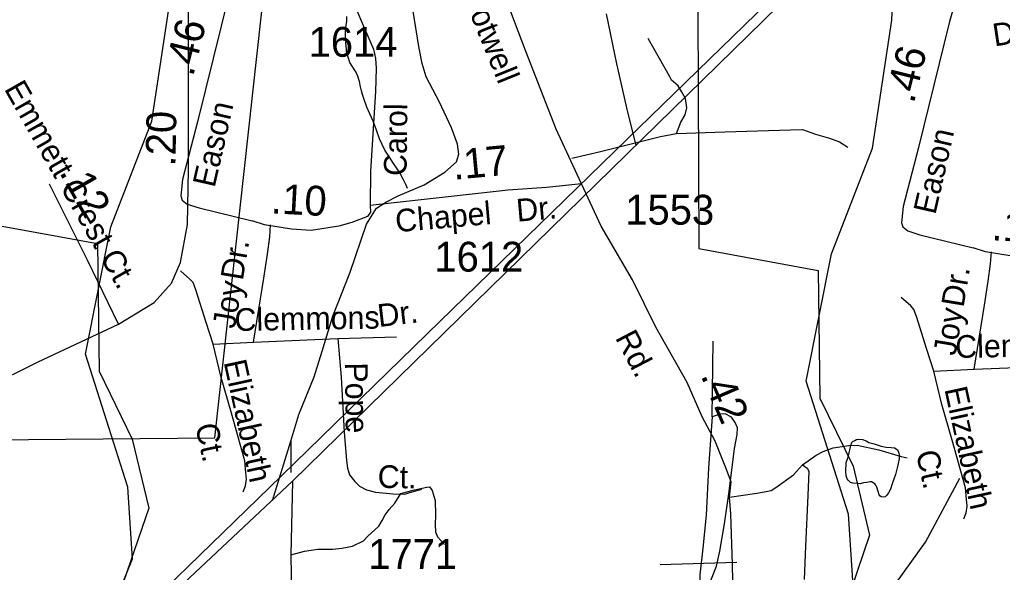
# Model space of a CAD drawing. Extents: x 2169602 to 2449496, y 721995 to 810662.
# Drawn here: x 2392905 to 2397017, y 769586 to 771901 of the extents above; entities that cross this region are included whole.
import ezdxf

# ---------------------------------------------------------------- set-up
doc = ezdxf.new("R2010")
doc.units = 0
doc.layers.add('Default', color=7, linetype='Continuous')

msp = doc.modelspace()

# ---------------------------------------------------------------- linework, layer by layer
at = {"layer": 'Default'}
for p, q in [((2393714.7, 770542), (2393882.9, 770549.7)), ((2393882.9, 770549.7), (2394236.7, 770565)), ((2394236.7, 770565), (2394481.3, 770572.1)), ((2395803.1, 770237.5), (2395806.4, 770553.7)), ((2396730.5, 770429.2), (2396898.7, 770436.9)), ((2396898.7, 770436.9), (2397252.5, 770452.1)), ((2393962.2, 769887.1), (2394038.8, 770134.9)), ((2394038.8, 770134.9), (2394038.8, 770003.5)), ((2394046.1, 769967.9), (2394039.5, 769658.8)), ((2395905.3, 769626.9), (2395584.3, 769617.1))]:
    msp.add_line(p, q, dxfattribs=at)
for points in [[(2389396, 765530.5), (2389873.7, 765993.4), (2389932.2, 766050), (2389976.3, 766092.7), (2391349.7, 767422.8), (2391498.4, 767552.8), (2391855.4, 767888.1), (2392186.8, 768223.2), (2394046.1, 769967.9), (2396780.6, 772645.2), (2397542.2, 773482.1), (2397868.3, 773755.4), (2397989.5, 773873.8), (2398013.9, 773897.7), (2398034.4, 773917.9), (2398098.8, 773981.2), (2398223.7, 774104.3), (2398525.7, 774401.5), (2398527.8, 774403.5), (2398862.2, 774727.1), (2399383.8, 775209.8), (2399485.8, 775316.7)], [(2392186.8, 768223.2), (2394046.1, 769967.9), (2396780.6, 772645.2), (2397542.2, 773482.1), (2397868.3, 773755.4), (2397989.5, 773873.8), (2398013.9, 773897.7), (2398034.4, 773917.9), (2398098.8, 773981.2), (2398223.7, 774104.3)], [(2392529.2, 768564.8), (2393320.7, 769330), (2393853.2, 769846.7), (2394000, 769990), (2394609.8, 770585.3), (2395445, 771398.7), (2395740.5, 771686.2), (2396282.6, 772213.8), (2396394.2, 772321.9), (2396436.8, 772363.2), (2396570.3, 772492.8), (2396584.1, 772506), (2396637.2, 772557.6), (2396655.8, 772575.6), (2396660.6, 772580.2), (2396760.4, 772677.1), (2396844.7, 772758.7), (2397281, 773182)], [(2395255.6, 771213.2), (2395150.4, 771442.3), (2395020.8, 771771.1), (2394928.7, 772015.2), (2394775.5, 772388.8), (2394740.6, 772484.7), (2394714.5, 772580.5), (2394692.7, 772715), (2394650.4, 773012.7)], [(2392316.5, 770137.1), (2393720.9, 770149.5), (2394021.5, 772875.9), (2395265.6, 772894.5), (2395279.9, 772640.6), (2395740.1, 772601.9), (2395746.2, 770941.8), (2396246.1, 770850.2), (2396253.7, 770315.9), (2396391.9, 770030.6), (2396460.4, 769741.7), (2396355.6, 769433.5), (2396385.6, 769182.3), (2396358.5, 768790.4), (2395702.6, 768512), (2395691.7, 767254.8), (2395679.8, 766410.9)], [(2394487.9, 772851.1), (2394437.6, 772868.4), (2394390.7, 772881), (2394372.5, 772882.5), (2394347, 772882.2), (2394301.5, 772867.6), (2394272.3, 772853.9), (2394236.2, 772826.5), (2394176.4, 772770.4), (2394114.1, 772693.2), (2394051.2, 772612.9), (2393974.9, 772493.4), (2393915.8, 772413.7), (2393883.4, 772348.3), (2393861, 772285.4), (2393835.5, 772196.3), (2393780.4, 772005.2), (2393648.4, 771472.2), (2393585.5, 771231.2), (2393578.6, 771162.7), (2393584.2, 771145.3), (2393606, 771128.5), (2393655.2, 771112.9), (2393878.2, 771057.7)], [(2394487.9, 772851.1), (2394518.4, 772831.5), (2394542.8, 772799.1), (2394545.3, 772788.5), (2394548.4, 772774.8), (2394543.4, 772756.1), (2394500.9, 772671.5), (2394467.3, 772571.2), (2394430.9, 772459.7), (2394384.8, 772373.8), (2394328.8, 772291.6), (2394301.7, 772231.2), (2394286.7, 772193.9), (2394278.6, 772145.3), (2394278.6, 772084.3), (2394288, 772026.4), (2394307.6, 771959.1), (2394347.4, 771863.2), (2394384.8, 771777.3), (2394393.5, 771737.5), (2394396.6, 771697), (2394393.5, 771599.8), (2394373, 771265.5), (2394371.1, 771122.9)], [(2397503.7, 772738.3), (2397453.4, 772755.6), (2397406.5, 772768.2), (2397388.3, 772769.7), (2397362.8, 772769.4), (2397317.4, 772754.7), (2397288.1, 772741.1), (2397252, 772713.7), (2397192.2, 772657.6), (2397129.9, 772580.4), (2397067, 772500.1), (2396990.8, 772380.5), (2396931.6, 772300.8), (2396899.2, 772235.4), (2396876.8, 772172.6), (2396851.3, 772083.5), (2396796.2, 771892.4), (2396664.2, 771359.3), (2396601.3, 771118.4), (2396594.4, 771049.9), (2396600, 771032.4), (2396621.8, 771015.6), (2396671, 771000.1), (2396894.1, 770944.8)], [(2393155.7, 767525.4), (2392995.8, 767807.5), (2392909.7, 768232.4), (2392916.7, 768507.8), (2393376.8, 769643.3), (2393357.8, 769942.2), (2393179.8, 770500.1), (2393285.8, 771032.7), (2393457.8, 771475.3), (2393538.8, 772011.7), (2393552.8, 772336.1), (2393536.9, 772535)], [(2396171.6, 767412.5), (2396011.6, 767694.7), (2395925.5, 768119.6), (2395932.5, 768395), (2396392.6, 769530.5), (2396373.6, 769829.3), (2396195.6, 770387.3), (2396301.6, 770919.9), (2396473.7, 771362.5), (2396554.7, 771898.8), (2396568.6, 772223.3), (2396552.7, 772422.2)], [(2393317.8, 770625.5), (2393467.4, 770715.5), (2393540.6, 770797.2), (2393578.3, 770883.1), (2393607.6, 771042.2), (2393611.8, 771272.6), (2393610.7, 771999.3)], [(2394038.8, 770134.9), (2394073.3, 770246.4), (2394136.5, 770404.6), (2394169.9, 770512.7), (2394215.1, 770659), (2394287.9, 770843.3), (2394356.7, 771043.6), (2394398.3, 771111.8), (2394440.3, 771138.1), (2394488.2, 771162.3), (2394597.7, 771208.9), (2394683.5, 771261.3), (2394733.2, 771305.7), (2394743.1, 771337.7), (2394736.8, 771379.6), (2394712.3, 771447.5), (2394661.8, 771555.1), (2394605.3, 771660.9), (2394588.9, 771716.6), (2394574.5, 771788.5), (2394551.8, 771936.3)], [(2394527.8, 771193.1), (2394521.7, 771207), (2394513.5, 771224.9), (2394509.4, 771232.8), (2394495.4, 771258.9), (2394479.2, 771284.8), (2394469.2, 771298.5), (2394452.8, 771324.5), (2394432.7, 771354.7), (2394421, 771378.4), (2394410.9, 771402.2), (2394398.6, 771438.2), (2394384.1, 771476.1), (2394369.9, 771506.2), (2394358, 771533.9), (2394345.9, 771565.8), (2394339.8, 771587.8), (2394335.3, 771601.9), (2394331.6, 771619.9), (2394327.1, 771642.1), (2394319.1, 771668), (2394308.8, 771685.8), (2394286.9, 771721.6), (2394278.7, 771743.5), (2394274.6, 771755.5), (2394272.7, 771767.5), (2394272.3, 771777.3), (2394270.3, 771803.6), (2394268.4, 771827.4), (2394268, 771843.3), (2394269.9, 771869.4), (2394273.7, 771893.5), (2394273.7, 771913.4)], [(2395359.4, 771925), (2395402.7, 771715.2), (2395447.8, 771513.7), (2395482.8, 771374.6)], [(2395653.3, 771424.4), (2395671.6, 771471.4), (2395690.2, 771501.9), (2395696.7, 771531.4), (2395691.3, 771570.7), (2395673.8, 771600.2), (2395660.7, 771623.1), (2395632.3, 771647.2), (2395623.6, 771664.6), (2395534, 771821.9)], [(2395215.2, 771320.1), (2395335.3, 771348.5), (2395586.4, 771411.8), (2395653.3, 771424.4)], [(2395653.3, 771424.4), (2395855.1, 771431.5), (2396130.3, 771439.1), (2396180.5, 771441.3), (2396235.1, 771421.7), (2396294.1, 771404.2), (2396335.6, 771388.9), (2396370.5, 771367.1)], [(2393317.8, 770625.5), (2393188, 770893.5), (2393029, 771211.9)], [(2395255.6, 771213.2), (2395108.7, 771197.3), (2394948.5, 771186.4), (2394371.1, 771122.9)], [(2395896.1, 769143.1), (2395892.9, 769342.2), (2395887.5, 769618.3), (2395881.1, 769831.3), (2395874.7, 769900.9), (2395882.4, 769965.5), (2395859.4, 770024.4), (2395814.7, 770135.8), (2395760.1, 770237.4), (2395697.8, 770381), (2395566.8, 770612.5), (2395468.5, 770811.2), (2395337.8, 771036.3), (2395255.6, 771213.2)], [(2394371.1, 771122.9), (2394372.3, 771094.2), (2394360.5, 771075.6), (2394294.5, 771051.3), (2394239.7, 771035.7), (2394124.7, 771018.3), (2394042.5, 771022.6), (2393929.8, 771041.3), (2393878.2, 771057.7)], [(2392730.4, 771054.6), (2393230.3, 770963), (2393237.9, 770428.7), (2393376.1, 770143.4), (2393444.6, 769854.5), (2393339.8, 769546.4), (2393369.8, 769295.1), (2393342.7, 768903.3), (2392686.7, 768624.8)], [(2393882.9, 770549.7), (2393926.6, 770818.3), (2393941.9, 770918.2), (2393951.7, 770991.4), (2393955, 771041.6)], [(2397386.9, 771010), (2397388.2, 770981.4), (2397376.3, 770962.7), (2397310.3, 770938.4), (2397255.5, 770922.9), (2397140.5, 770905.4), (2397058.3, 770909.8), (2396945.6, 770928.5), (2396894.1, 770944.8)], [(2396898.7, 770436.9), (2396942.4, 770705.5), (2396957.7, 770805.4), (2396967.5, 770878.6), (2396970.8, 770928.8)], [(2393714.7, 770542), (2393685.2, 770632.7), (2393641.6, 770769.7), (2393630.6, 770799.2), (2393617.5, 770814.5), (2393578.2, 770849.4)], [(2396730.5, 770429.2), (2396701.1, 770519.8), (2396657.4, 770656.9), (2396646.5, 770686.4), (2396633.4, 770701.7), (2396594, 770736.6)], [(2392766.8, 770361.6), (2392982.4, 770467.3), (2393317.8, 770625.5)], [(2394236.7, 770565), (2394249.8, 770402.8), (2394262.9, 770172.9), (2394272.7, 770054.5), (2394277.1, 770021.7), (2394284.8, 769994.4), (2394306.6, 769967.1), (2394327.3, 769946.3), (2394355.7, 769931.1), (2394394, 769921.2), (2394468.2, 769915.2), (2394516.3, 769914.1), (2394538.1, 769920.7), (2394587.2, 769933.8)], [(2393840.3, 769922.9), (2393850.1, 769948), (2393853.4, 769976.4), (2393851.2, 770004.8), (2393846.9, 770052.8), (2393791.2, 770252.7), (2393747.5, 770401.7), (2393714.7, 770542)], [(2396856.1, 769810), (2396866, 769835.2), (2396869.2, 769863.5), (2396867, 769891.9), (2396862.7, 769940), (2396807, 770139.8), (2396763.3, 770288.9), (2396730.5, 770429.2)], [(2395749.6, 769448), (2395787.8, 769527.2), (2395820.5, 769612.3), (2395834.7, 769674.6), (2395854.4, 769788.7), (2395873, 769925.2), (2395895.9, 770104.8), (2395906.8, 770163.3), (2395907.9, 770190.6), (2395899.2, 770213.5), (2395882.8, 770235.3), (2395856.6, 770249.5), (2395835.8, 770248.4), (2395803.1, 770237.5)], [(2395803.1, 770237.5), (2395786.7, 770024), (2395776.9, 769825.8), (2395763.8, 769687.7), (2395750.7, 769576.3), (2395749.6, 769448)], [(2396480.6, 770124.6), (2396509.1, 770114.6), (2396531, 770110.9), (2396551.1, 770108.6), (2396565.3, 770106.9), (2396573.1, 770102.9), (2396579, 770097.1), (2396583.3, 770085.1), (2396585, 770077.2), (2396585.2, 770060.9), (2396577.4, 770028.8), (2396569.6, 769995.1), (2396556.1, 769957), (2396548.1, 769934.7), (2396539.9, 769918.9), (2396533.9, 769908.8), (2396526.1, 769902.7), (2396520, 769900.8), (2396509.9, 769902.7), (2396503.8, 769906.5), (2396501.9, 769910.4), (2396497.8, 769924.4), (2396491.9, 769942.4), (2396487.8, 769950.7), (2396483.7, 769956.6), (2396475.9, 769960.6), (2396469.7, 769964.4), (2396463.8, 769964.5), (2396449.8, 769962.1), (2396435.9, 769960.2), (2396421.5, 769956.2), (2396407.8, 769957.9), (2396391.6, 769960), (2396381.8, 769961.9), (2396371.5, 769971.9), (2396367.8, 769977.8), (2396363.9, 769989.7), (2396361.5, 770007.9), (2396363.5, 770045.8), (2396371.3, 770067.7), (2396383, 770117.8), (2396386.7, 770129.8), (2396390.8, 770134.1), (2396398.8, 770138.2), (2396406.6, 770141.8), (2396414.6, 770143.9), (2396431, 770142.3), (2396447, 770136.2), (2396458.7, 770130.3), (2396480.6, 770124.6)], [(2396180.5, 770035.9), (2396237.3, 770077.4), (2396266.8, 770092.7), (2396308.3, 770106.9), (2396373.8, 770117.8), (2396408.7, 770118.9), (2396500.5, 770099.2), (2396593.3, 770071.4), (2396619, 770066.2)], [(2395874.7, 769900.9), (2395989.4, 769917.4), (2396028.7, 769924), (2396049.5, 769928.3), (2396069.1, 769941.4), (2396143.4, 769993.8), (2396180.5, 770035.9)], [(2396180.5, 770035.9), (2396200.2, 770022.2), (2396206.7, 770009.1), (2396202.3, 769907.6), (2396192.5, 769695.7), (2396187, 769556.5)], [(2395892.9, 769342.2), (2396192.5, 769358.2), (2396329.5, 769372.2), (2396414.1, 769395.7), (2396482.6, 769431), (2396528.6, 769472.8), (2396573.5, 769543.4), (2396694.5, 769712.5), (2396839, 769981.1)], [(2394039.5, 769658.8), (2394096.2, 769675.1), (2394151.9, 769682.8), (2394215.3, 769682.8), (2394253.5, 769687.1), (2394297.2, 769695.9), (2394343, 769717.7), (2394360.5, 769736.3), (2394407.5, 769780), (2394421.7, 769802.9), (2394433.7, 769826.9), (2394451.2, 769849.9), (2394474.1, 769876.1), (2394500.3, 769916.5), (2394518.9, 769922.5), (2394557.1, 769931.2), (2394608.4, 769943.2), (2394619.3, 769944.3), (2394631.3, 769929), (2394643.3, 769886.4), (2394645.5, 769827.5), (2394643.3, 769784.9), (2394645.5, 769755.4), (2394653.2, 769734.7), (2394668.5, 769718.3), (2394682.7, 769703)], [(2394039.5, 769658.8), (2394042.7, 769485.7)]]:
    msp.add_lwpolyline(points, dxfattribs=at)

# ---------------------------------------------------------------- texts
for s, height, rotation, p in [('Shotwell', 95, 292.1209, (2394729.2, 772070.2)), ('.46', 125, 76.0898, (2393630.2, 771659)), ('Dr.', 95, 8.512, (2396983.6, 771788.4)), ('.46', 125, 76.0898, (2396646.1, 771546.2)), ('Emmett Crest Ct.', 95, 299.6286, (2392838, 771610.9)), ('Eason', 95, 77.1872, (2393720.3, 771194)), ('Carol', 95, 89.2657, (2394523.5, 771245.8)), ('.20', 125, 88.8881, (2393556.4, 771285)), ('Eason', 95, 77.1872, (2396736.2, 771081.1)), ('.17', 125, 5.3745, (2394721.5, 771230)), ('.12', 125, 299.6286, (2393068.1, 771261.7)), ('.10', 125, 356.9644, (2393954.3, 771089.9)), ('Chapel   Dr.', 95, 4.9729, (2394480.4, 771010.2)), ('.10', 125, 356.9644, (2396970.1, 770977)), ('Dr.', 95, 80.6174, (2393838.4, 770805.6)), ('Dr.', 95, 80.6174, (2396854.2, 770692.8)), ('Joy', 95, 80.6174, (2393805, 770603.5)), ('Dr.', 95, 6.7383, (2394408, 770613.3)), ('Clemmons', 95, 0.9922, (2393804.5, 770596.6)), ('Joy', 95, 80.6174, (2396820.8, 770490.6)), ('Rd.', 95, 297.5779, (2395395, 770568.8)), ('Clemmons', 95, 0.9922, (2396820.3, 770483.7)), ('Elizabeth', 95, 282.2811, (2393758, 770466.6)), ('Pope', 95, 270.6392, (2394266.1, 770464.7)), ('.42', 125, 293.4348, (2395753, 770410.9)), ('Elizabeth', 95, 282.2811, (2396773.9, 770353.7)), ('Ct.', 95, 282.2811, (2393638.7, 770200.3)), ('Ct.', 95, 282.2811, (2396654.6, 770087.5)), ('Ct.', 95, 358.8839, (2394402.2, 769940.2))]:
    msp.add_text(s, height=height, rotation=rotation, dxfattribs=at).set_placement(p)
for s, p in [('1614', (2394113.9, 771745.2)), ('1553', (2395439, 771042.2)), ('1612', (2394640.2, 770845.5)), ('1771', (2394363.4, 769600.4))]:
    msp.add_text(s, height=125, dxfattribs=at).set_placement(p)

doc.saveas('drawing.dxf')
